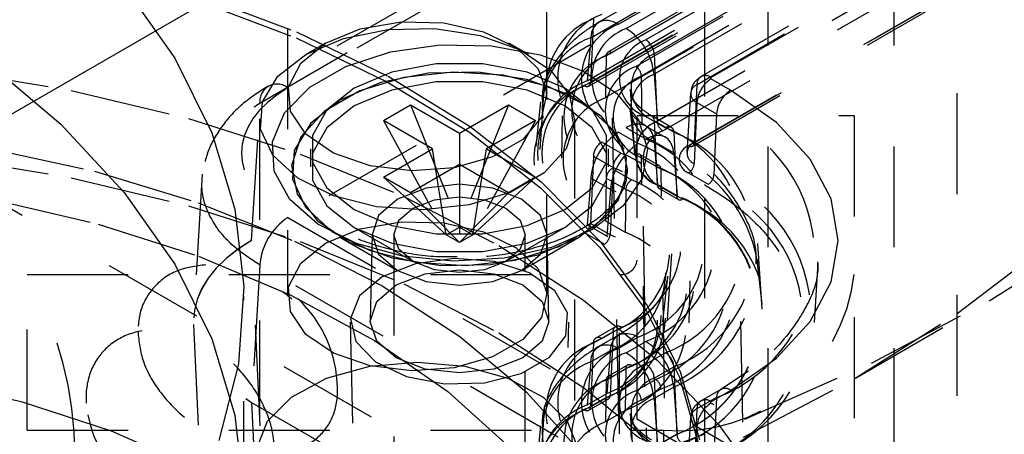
# Model space of a CAD drawing. Header units: inches. Extents: x 1907 to 2452, y -210 to -54.
# Tile 513 of 656: x 2008.011 to 2008.987, y -194.648 to -194.237. Entities that reach past the tile are written whole.
import ezdxf

# ---------------------------------------------------------------- set-up
doc = ezdxf.new("R2010")
doc.units = ezdxf.units.IN
doc.header["$LTSCALE"] = 0.5
doc.header["$MEASUREMENT"] = 0
doc.linetypes.add('HIDDEN', pattern=[0.225, 0.15, -0.075])
doc.layers.add('SID-M-H', color=4, linetype='HIDDEN')
doc.layers.add('SID-M-S', color=105, linetype='Continuous')

msp = doc.modelspace()

# ---------------------------------------------------------------- linework, layer by layer
at = {"layer": 'SID-M-H'}
for p, q in [((2015.11487, -198.53046), (1991.78034, -185.05973)), ((2008.69024, -194.71293), (2008.69024, -189.8165)), ((2008.75274, -195.46237), (2008.75274, -191.18839)), ((2008.87774, -195.46237), (2008.87774, -191.18839)), ((2008.94024, -195.8097), (2008.94024, -191.40242)), ((2011.18334, -192.6133), (2008.25719, -194.30253)), ((2011.20302, -192.61525), (2008.27687, -194.30448)), ((2008.24905, -194.31945), (2011.1752, -192.63022)), ((2011.1752, -192.7616), (2008.24081, -194.45559)), ((2010.92346, -192.88934), (2008.585, -194.23931)), ((2010.94315, -192.89129), (2008.60468, -194.24126)), ((2008.61206, -194.24552), (2010.95052, -192.89555)), ((2008.57695, -194.2546), (2010.91541, -192.90463)), ((2010.97006, -192.90683), (2008.6316, -194.2568)), ((2008.5923, -194.27258), (2010.93076, -192.92261)), ((2010.93239, -192.91912), (2008.59393, -194.26908)), ((2010.93633, -192.91951), (2008.59787, -194.26947)), ((2008.63994, -194.27075), (2010.9784, -192.92078)), ((2008.62166, -194.28321), (2010.96012, -192.93324)), ((2008.57357, -194.29724), (2010.91204, -192.94727)), ((2010.96569, -192.94277), (2008.62722, -194.29274)), ((2010.97825, -192.94091), (2008.63979, -194.29087)), ((2011.02484, -192.94316), (2008.68637, -194.29313)), ((2008.69622, -194.2941), (2011.03468, -192.94413)), ((2010.90954, -192.95226), (2008.57107, -194.30222)), ((2008.57501, -194.30261), (2010.91347, -192.95265)), ((2008.57663, -194.29934), (2010.9151, -192.94938)), ((2011.02078, -192.95134), (2008.68232, -194.30131)), ((2010.93013, -192.96415), (2008.59167, -194.31411)), ((2010.98136, -192.98763), (2008.64289, -194.33759)), ((2008.64317, -194.33742), (2010.98163, -192.98745)), ((2008.64845, -194.3469), (2010.98692, -192.99693)), ((2011.01254, -193.01172), (2008.67408, -194.36169)), ((2008.67801, -194.36208), (2011.01648, -193.01211)), ((2008.67964, -194.3588), (2011.0181, -193.00884)), ((2008.27652, -193.64528), (2008.27652, -194.51081)), ((2008.53352, -194.51081), (2008.53352, -193.64528)), ((2008.11446, -194.20392), (2008.16455, -194.27507)), ((2008.18596, -194.21157), (2008.2852, -194.24893)), ((2008.18566, -194.21745), (2008.28484, -194.25479)), ((2008.57959, -194.23591), (2008.57663, -194.29934)), ((2008.31415, -194.25994), (2008.34858, -194.24575)), ((2008.33201, -194.25531), (2008.37597, -194.24643)), ((2008.34858, -194.24575), (2008.38912, -194.23878)), ((2008.37597, -194.24643), (2008.42251, -194.24542)), ((2008.38912, -194.23878), (2008.43139, -194.23979)), ((2008.42251, -194.24542), (2008.4675, -194.25238)), ((2008.43139, -194.23979), (2008.4708, -194.24867)), ((2008.57972, -194.24477), (2008.57787, -194.24927)), ((2008.58241, -194.24126), (2008.57972, -194.24477)), ((2008.58588, -194.23885), (2008.58241, -194.24126)), ((2008.58998, -194.23762), (2008.58588, -194.23885)), ((2008.59459, -194.23762), (2008.58998, -194.23762)), ((2008.59955, -194.23885), (2008.59459, -194.23762)), ((2008.60468, -194.24126), (2008.59955, -194.23885)), ((2008.28484, -194.25479), (2008.37568, -194.29865)), ((2008.2852, -194.24893), (2008.37609, -194.29281)), ((2008.29453, -194.27127), (2008.33201, -194.25531)), ((2008.4675, -194.25238), (2008.50694, -194.26668)), ((2008.4708, -194.24867), (2008.50307, -194.26445)), ((2008.57695, -194.2546), (2008.57357, -194.29724)), ((2008.57787, -194.24927), (2008.57695, -194.2546)), ((2008.28957, -194.27982), (2008.31415, -194.25994)), ((2008.31414, -194.25995), (2008.29451, -194.27128)), ((2008.37855, -194.26866), (2008.42785, -194.26172)), ((2008.42785, -194.26172), (2008.47856, -194.26272)), ((2008.47856, -194.26272), (2008.52693, -194.27159)), ((2008.51552, -194.27128), (2008.4959, -194.25995)), ((2008.50307, -194.26445), (2008.52473, -194.28543)), ((2008.16455, -194.27507), (2008.20127, -194.3489)), ((2008.26688, -194.29291), (2008.29453, -194.27127)), ((2008.33432, -194.28302), (2008.37855, -194.26866)), ((2008.50694, -194.26668), (2008.53732, -194.28706)), ((2008.52693, -194.27159), (2008.56936, -194.28765)), ((2008.5923, -194.27258), (2008.59167, -194.31411)), ((2008.63994, -194.27075), (2008.64289, -194.33759)), ((2007.97652, -194.27693), (2008.05154, -194.34037)), ((2008.2775, -194.30322), (2008.28957, -194.27982)), ((2008.29843, -194.30373), (2008.33432, -194.28302)), ((2008.42381, -194.28066), (2008.37988, -194.2889)), ((2008.47, -194.28066), (2008.42381, -194.28066)), ((2008.51393, -194.2889), (2008.47, -194.28066)), ((2008.52473, -194.28543), (2008.53341, -194.30933)), ((2007.94058, -194.28672), (2008.06181, -194.30688)), ((2008.25149, -194.31828), (2008.26688, -194.29291)), ((2008.37988, -194.2889), (2008.34251, -194.30458)), ((2008.39187, -194.294), (2008.34795, -194.3074)), ((2008.41592, -194.28971), (2008.36903, -194.29918)), ((2008.37609, -194.29281), (2008.45735, -194.34259)), ((2008.44067, -194.28867), (2008.39187, -194.294)), ((2008.46556, -194.28864), (2008.41592, -194.28971)), ((2008.49003, -194.29188), (2008.44067, -194.28867)), ((2008.51355, -194.29606), (2008.46556, -194.28864)), ((2008.53556, -194.30335), (2008.49003, -194.29188)), ((2008.5513, -194.30458), (2008.51393, -194.2889)), ((2008.53732, -194.28706), (2008.55594, -194.31171)), ((2008.56936, -194.28765), (2008.60271, -194.30973)), ((2008.64593, -195.54132), (2008.62722, -194.29274)), ((2008.63979, -194.29087), (2008.64317, -194.33742)), ((2008.27356, -194.32927), (2008.29843, -194.30373)), ((2008.27925, -194.32762), (2008.2775, -194.30322)), ((2008.34251, -194.30458), (2008.31536, -194.32615)), ((2008.36903, -194.29918), (2008.32906, -194.31621)), ((2008.37568, -194.29865), (2008.45689, -194.34839)), ((2008.42381, -194.29834), (2008.37988, -194.30658)), ((2008.47, -194.29834), (2008.42381, -194.29834)), ((2008.51393, -194.30658), (2008.47, -194.29834)), ((2008.55561, -194.31132), (2008.51355, -194.29606)), ((2008.53088, -194.30039), (2008.5267, -194.36544)), ((2008.57321, -194.32205), (2008.53556, -194.30335)), ((2008.57845, -194.32615), (2008.5513, -194.30458)), ((2008.68232, -194.30131), (2008.67964, -194.3588)), ((2008.7157, -194.30678), (2008.69622, -194.29553)), ((2008.06181, -194.30688), (2008.17836, -194.33475)), ((2008.34795, -194.3074), (2008.31283, -194.32768)), ((2008.37988, -194.30658), (2008.34251, -194.32226)), ((2008.5513, -194.32226), (2008.51393, -194.30658)), ((2008.53341, -194.30933), (2008.52818, -194.33356)), ((2008.58802, -194.33305), (2008.55561, -194.31132)), ((2008.55594, -194.31171), (2008.56116, -194.33843)), ((2008.60271, -194.30973), (2008.62451, -194.33619)), ((2008.61617, -194.30569), (2008.62034, -194.37074)), ((2008.67606, -194.30959), (2008.67227, -194.36855)), ((2008.76102, -194.33866), (2008.7157, -194.30678)), ((2008.24081, -194.45559), (2008.24905, -194.31945)), ((2008.24975, -194.34515), (2008.25149, -194.31828)), ((2008.32906, -194.31621), (2008.29956, -194.33928)), ((2008.34251, -194.32226), (2008.31536, -194.34383)), ((2008.37146, -194.33672), (2008.39819, -194.32129)), ((2008.39819, -194.32129), (2008.4469, -194.34942)), ((2008.39819, -194.32129), (2008.4469, -194.44232)), ((2008.4469, -194.34942), (2008.49562, -194.32129)), ((2008.49562, -194.32129), (2008.4469, -194.44232)), ((2008.49562, -194.32129), (2008.52235, -194.33672)), ((2008.52736, -194.31808), (2008.52259, -194.3625)), ((2008.57845, -194.34383), (2008.5513, -194.32226)), ((2008.59964, -194.34633), (2008.57321, -194.32205)), ((2008.68232, -194.31879), (2008.67964, -194.37938)), ((2008.68232, -194.31879), (2008.7018, -194.33004)), ((2008.26155, -194.35773), (2008.27356, -194.32927)), ((2008.29463, -194.35037), (2008.27925, -194.32762)), ((2008.31283, -194.32768), (2008.28962, -194.35303)), ((2008.31536, -194.32615), (2008.30108, -194.35151)), ((2008.52818, -194.33356), (2008.5096, -194.3555)), ((2008.54876, -194.33222), (2008.54786, -194.37412)), ((2008.59273, -194.35151), (2008.57845, -194.32615)), ((2008.60789, -194.35934), (2008.58802, -194.33305)), ((2008.59814, -194.33399), (2008.6246, -195.57158)), ((2008.61606, -194.32707), (2008.62083, -194.3715)), ((2008.62302, -194.83308), (2008.62302, -194.33186)), ((2008.62302, -194.33186), (2008.83802, -194.33186)), ((2008.6316, -194.33283), (2008.65108, -194.34408)), ((2008.65699, -194.3435), (2008.6375, -194.33225)), ((2008.7018, -194.33004), (2008.69912, -194.39063)), ((2008.83802, -194.33186), (2008.83802, -194.84737)), ((2008.05154, -194.34037), (2008.11446, -194.40805)), ((2008.17836, -194.33475), (2008.28878, -194.36998)), ((2008.24877, -194.33505), (2008.24877, -194.81416)), ((2008.29956, -194.33928), (2008.28315, -194.36635)), ((2008.31536, -194.34383), (2008.30108, -194.36919)), ((2008.42018, -194.36484), (2008.37146, -194.33672)), ((2008.37146, -194.33672), (2008.43354, -194.45003)), ((2008.45735, -194.34259), (2008.52784, -194.39756)), ((2008.52235, -194.33672), (2008.46027, -194.45003)), ((2008.52235, -194.33672), (2008.47363, -194.36484)), ((2008.56116, -194.33843), (2008.5525, -194.36485)), ((2008.56127, -194.81416), (2008.56127, -194.33505)), ((2008.59273, -194.36919), (2008.57845, -194.34383)), ((2008.63154, -194.35536), (2008.61206, -194.34411)), ((2008.62451, -194.33619), (2008.63313, -194.36506)), ((2008.63174, -194.34217), (2008.63131, -194.34193)), ((2008.65123, -194.35341), (2008.63174, -194.34217)), ((2008.65942, -194.34841), (2008.63994, -194.33716)), ((2008.63994, -194.33716), (2008.64289, -194.40059)), ((2008.79469, -194.37503), (2008.76102, -194.33866)), ((2008.20127, -194.3489), (2008.22418, -194.42457)), ((2008.26181, -194.37113), (2008.24975, -194.34515)), ((2008.28962, -194.35303), (2008.28039, -194.3812)), ((2008.32197, -194.369), (2008.29463, -194.35037)), ((2008.30108, -194.35151), (2008.30108, -194.39586)), ((2008.4469, -194.34942), (2008.4469, -194.45775)), ((2008.45689, -194.34839), (2008.52734, -194.40334)), ((2008.59273, -194.39586), (2008.59273, -194.35151)), ((2008.61249, -194.37403), (2008.59964, -194.34633)), ((2008.60468, -194.34837), (2008.62417, -194.35962)), ((2008.63668, -194.35295), (2008.63154, -194.35536)), ((2008.64163, -194.35172), (2008.63668, -194.35295)), ((2008.64625, -194.35173), (2008.64163, -194.35172)), ((2008.65035, -194.35295), (2008.64625, -194.35173)), ((2008.65381, -194.35536), (2008.65035, -194.35295)), ((2008.65942, -194.34841), (2008.66238, -194.41184)), ((2007.97634, -194.3633), (2008.08492, -194.38707)), ((2008.26328, -194.387), (2008.26155, -194.35773)), ((2008.5096, -194.3555), (2008.47969, -194.37277)), ((2008.60742, -194.36929), (2008.58793, -194.35804)), ((2008.61356, -194.38453), (2008.60789, -194.35934)), ((2008.63979, -194.35745), (2008.65928, -194.3687)), ((2008.63979, -194.35745), (2008.64317, -194.40009)), ((2008.65651, -194.35888), (2008.65381, -194.35536)), ((2008.65835, -194.36338), (2008.65651, -194.35888)), ((2008.65928, -194.3687), (2008.65835, -194.36338)), ((2007.94058, -194.37327), (2008.06181, -194.39343)), ((2008.28659, -194.39389), (2008.26181, -194.37113)), ((2008.28315, -194.36635), (2008.28129, -194.39501)), ((2008.28878, -194.36998), (2008.39167, -194.41212)), ((2008.29927, -194.36484), (2008.29927, -194.38252)), ((2008.35831, -194.3815), (2008.32197, -194.369)), ((2008.37146, -194.39297), (2008.42018, -194.36484)), ((2008.43354, -194.45003), (2008.42018, -194.36484)), ((2008.47969, -194.37277), (2008.44168, -194.38349)), ((2008.46027, -194.45003), (2008.47363, -194.36484)), ((2008.47363, -194.36484), (2008.52235, -194.39297)), ((2008.5525, -194.36485), (2008.53074, -194.38862)), ((2008.57959, -194.372), (2008.57663, -194.43884)), ((2008.57959, -194.372), (2008.59908, -194.38325)), ((2008.59454, -194.38252), (2008.59454, -194.36484)), ((2008.64114, -194.38197), (2008.62166, -194.37072)), ((2008.64508, -194.38158), (2008.62559, -194.37033)), ((2008.63313, -194.36506), (2008.62794, -194.3942)), ((2008.65928, -194.3687), (2008.66266, -194.41134)), ((2008.28039, -194.3812), (2008.28595, -194.4097)), ((2008.30108, -194.37818), (2008.31536, -194.40354)), ((2008.39971, -194.38651), (2008.35831, -194.3815)), ((2008.4469, -194.38027), (2008.39819, -194.4084)), ((2008.49562, -194.4084), (2008.4469, -194.38027)), ((2008.57845, -194.40354), (2008.59273, -194.37818)), ((2008.61064, -194.40269), (2008.61249, -194.37403)), ((2008.62722, -194.37382), (2008.64671, -194.38507)), ((2008.64593, -195.6008), (2008.62722, -194.37382)), ((2008.81543, -194.41449), (2008.79469, -194.37503)), ((2008.08492, -194.38707), (2008.18775, -194.41823)), ((2008.19187, -194.39003), (2008.18329, -194.53193)), ((2008.27863, -194.41493), (2008.26328, -194.387)), ((2008.2803, -194.38662), (2008.28032, -194.38718)), ((2008.39819, -194.4084), (2008.37146, -194.39297)), ((2008.37146, -194.39297), (2008.43354, -194.45003)), ((2008.44168, -194.38349), (2008.39971, -194.38651)), ((2008.52235, -194.39297), (2008.46027, -194.45003)), ((2008.52235, -194.39297), (2008.49562, -194.4084)), ((2008.53074, -194.38862), (2008.4978, -194.40763)), ((2008.59908, -194.38325), (2008.59612, -194.45009)), ((2008.59787, -194.38445), (2008.61735, -194.3957)), ((2008.60421, -194.41602), (2008.61345, -194.38784)), ((2008.61345, -194.38784), (2008.61351, -194.38662)), ((2008.61349, -194.38718), (2008.61351, -194.38662)), ((2008.61351, -194.38662), (2008.61356, -194.38453)), ((2008.66542, -195.61205), (2008.64671, -194.38507)), ((2008.67408, -194.38868), (2008.69356, -194.39993)), ((2008.06181, -194.39343), (2008.17836, -194.4213)), ((2008.28129, -194.39501), (2008.29415, -194.42271)), ((2008.32189, -194.41143), (2008.28659, -194.39389)), ((2008.30108, -194.39586), (2008.31536, -194.42122)), ((2008.4469, -194.39996), (2008.41371, -194.40377)), ((2008.4801, -194.40377), (2008.4469, -194.39996)), ((2008.52784, -194.39756), (2008.58657, -194.45697)), ((2008.57695, -194.39373), (2008.57357, -194.44027)), ((2008.59644, -194.40498), (2008.57695, -194.39373)), ((2008.57845, -194.42122), (2008.59273, -194.39586)), ((2008.5923, -194.39398), (2008.59167, -194.43625)), ((2008.61179, -194.40523), (2008.5923, -194.39398)), ((2008.59423, -194.42975), (2008.61064, -194.40269)), ((2008.62794, -194.3942), (2008.60932, -194.42145)), ((2008.64289, -194.40059), (2008.66238, -194.41184)), ((2008.66266, -194.41134), (2008.64317, -194.40009)), ((2008.11446, -194.40805), (2008.16455, -194.47921)), ((2008.28595, -194.4097), (2008.30581, -194.43598)), ((2008.31536, -194.40354), (2008.34251, -194.42511)), ((2008.36458, -194.42218), (2008.32189, -194.41143)), ((2008.41371, -194.40377), (2008.38557, -194.41462)), ((2008.39167, -194.41212), (2008.48574, -194.46065)), ((2008.39819, -194.4084), (2008.4469, -194.45775)), ((2008.49562, -194.4084), (2008.4469, -194.45775)), ((2008.4978, -194.40763), (2008.45662, -194.42019)), ((2008.50824, -194.41462), (2008.4801, -194.40377)), ((2008.52734, -194.40334), (2008.58603, -194.4627)), ((2008.5513, -194.42511), (2008.57845, -194.40354)), ((2008.59644, -194.40498), (2008.59306, -194.45152)), ((2008.61179, -194.40523), (2008.61115, -194.4475)), ((2008.64452, -194.40386), (2008.664, -194.41511)), ((2008.66794, -194.41472), (2008.64845, -194.40347)), ((2007.98353, -194.41473), (2008.08884, -194.43937)), ((2008.17836, -194.4213), (2008.28878, -194.45653)), ((2008.18775, -194.41823), (2008.28332, -194.45631)), ((2008.30646, -194.43942), (2008.27863, -194.41493)), ((2008.31536, -194.42122), (2008.34251, -194.44279)), ((2008.41086, -194.42519), (2008.36458, -194.42218)), ((2008.38557, -194.41462), (2008.36676, -194.43087)), ((2008.40097, -194.42352), (2008.42205, -194.41539)), ((2008.45662, -194.42019), (2008.41086, -194.42519)), ((2008.42205, -194.41539), (2008.4469, -194.41253)), ((2008.4469, -194.41253), (2008.47176, -194.41539)), ((2008.47176, -194.41539), (2008.49284, -194.42352)), ((2008.52705, -194.43087), (2008.50824, -194.41462)), ((2008.5513, -194.44279), (2008.57845, -194.42122)), ((2008.60932, -194.42145), (2008.57866, -194.44479)), ((2008.581, -194.44137), (2008.60421, -194.41602)), ((2008.82243, -194.45553), (2008.81543, -194.41449)), ((2008.22418, -194.42457), (2008.23303, -194.50121)), ((2008.29415, -194.42271), (2008.32058, -194.447)), ((2008.34251, -194.42511), (2008.37988, -194.44078)), ((2008.36676, -194.43087), (2008.36016, -194.45003)), ((2008.38689, -194.43568), (2008.40097, -194.42352)), ((2008.49284, -194.42352), (2008.50692, -194.43568)), ((2008.51393, -194.44078), (2008.5513, -194.42511)), ((2008.53365, -194.45003), (2008.52705, -194.43087)), ((2008.56473, -194.45282), (2008.59423, -194.42975)), ((2008.08884, -194.43937), (2008.18811, -194.47128)), ((2008.27687, -194.43297), (2009.46519, -195.11898)), ((2008.30581, -194.43598), (2008.33821, -194.45772)), ((2008.34471, -194.45867), (2008.30646, -194.43942)), ((2008.34858, -194.44417), (2008.38912, -194.4372)), ((2008.37988, -194.44078), (2008.42381, -194.44902)), ((2008.38194, -194.45003), (2008.38689, -194.43568)), ((2008.38912, -194.4372), (2008.43139, -194.43821)), ((2008.43139, -194.43821), (2008.4708, -194.44709)), ((2008.47, -194.44902), (2008.51393, -194.44078)), ((2008.50692, -194.43568), (2008.51187, -194.45003)), ((2008.54587, -194.46165), (2008.581, -194.44137)), ((2008.59306, -194.45152), (2008.57357, -194.44027)), ((2008.59612, -194.45009), (2008.57663, -194.43884)), ((2008.59167, -194.43625), (2008.61115, -194.4475)), ((2008.31415, -194.45836), (2008.34858, -194.44417)), ((2008.32058, -194.447), (2008.35824, -194.4657)), ((2008.34249, -194.44278), (2008.40096, -194.47655)), ((2008.34251, -194.44279), (2008.37988, -194.45846)), ((2008.36016, -194.44942), (2008.35833, -194.53526)), ((2008.36016, -194.45003), (2008.36676, -194.4692)), ((2008.38194, -194.45003), (2008.38194, -194.68542)), ((2008.38689, -194.46438), (2008.38194, -194.45003)), ((2008.42381, -194.44902), (2008.47, -194.44902)), ((2008.43354, -194.45003), (2008.4469, -194.44232)), ((2008.4469, -194.45775), (2008.43354, -194.45003)), ((2008.4469, -194.44232), (2008.46027, -194.45003)), ((2008.46027, -194.45003), (2008.4469, -194.45775)), ((2008.4708, -194.44709), (2008.50307, -194.46287)), ((2008.49285, -194.47655), (2008.55132, -194.44278)), ((2008.51187, -194.45003), (2008.50692, -194.46438)), ((2008.51187, -194.68542), (2008.51187, -194.45003)), ((2008.51393, -194.45846), (2008.5513, -194.44279)), ((2008.52705, -194.4692), (2008.53365, -194.45003)), ((2008.53548, -194.53526), (2008.53365, -194.44942)), ((2008.57866, -194.44479), (2008.53823, -194.46249)), ((2008.57107, -194.44814), (2008.59056, -194.45939)), ((2008.97188, -194.51557), (2009.0787, -194.44827)), ((2008.31262, -196.03805), (2008.24085, -194.45557)), ((2008.28332, -194.45631), (2008.37024, -194.50077)), ((2008.28878, -194.45653), (2008.39167, -194.49868)), ((2008.28957, -194.47823), (2008.31415, -194.45836)), ((2008.32906, -194.45281), (2008.38556, -194.48544)), ((2008.33821, -194.45772), (2008.38027, -194.47297)), ((2008.39054, -194.47126), (2008.34471, -194.45867)), ((2008.37988, -194.45846), (2008.42381, -194.4667)), ((2008.47, -194.4667), (2008.51393, -194.45846)), ((2008.48574, -194.46065), (2008.56981, -194.51496)), ((2008.50825, -194.48544), (2008.56475, -194.45281)), ((2008.52477, -194.46985), (2008.56473, -194.45282)), ((2008.58657, -194.45697), (2008.63272, -194.51996)), ((2008.74682, -194.52362), (2008.74264, -194.45857)), ((2008.81543, -194.49656), (2008.82243, -194.45553)), ((2008.94041, -194.5281), (2009.03087, -194.45895)), ((2008.35824, -194.4657), (2008.40377, -194.47717)), ((2008.36676, -194.4692), (2008.38557, -194.48544)), ((2008.40097, -194.47655), (2008.38689, -194.46438)), ((2008.42381, -194.4667), (2008.47, -194.4667)), ((2008.47788, -194.47932), (2008.52477, -194.46985)), ((2008.53823, -194.46249), (2008.49102, -194.47324)), ((2008.50692, -194.46438), (2008.49284, -194.47655)), ((2008.50195, -194.47505), (2008.54587, -194.46165)), ((2008.50307, -194.46287), (2008.52473, -194.48385)), ((2008.50824, -194.48544), (2008.52705, -194.4692)), ((2008.58603, -194.4627), (2008.63216, -194.52566)), ((2008.65318, -194.53398), (2008.65736, -194.46893)), ((2008.16455, -194.47921), (2008.20127, -194.55304)), ((2008.18811, -194.47128), (2008.27983, -194.51)), ((2008.24905, -194.48006), (2008.24081, -194.6162)), ((2009.4105, -195.15055), (2008.24905, -194.48006)), ((2008.2775, -194.50164), (2008.28957, -194.47823)), ((2008.40317, -194.47872), (2008.37035, -194.4917)), ((2008.38027, -194.47297), (2008.42825, -194.48039)), ((2008.44054, -194.47623), (2008.39054, -194.47126)), ((2008.42205, -194.48468), (2008.40097, -194.47655)), ((2008.4419, -194.47346), (2008.40317, -194.47872)), ((2008.40377, -194.47717), (2008.45314, -194.48038)), ((2008.42825, -194.48039), (2008.47788, -194.47932)), ((2008.49102, -194.47324), (2008.44054, -194.47623)), ((2008.48131, -194.47663), (2008.4419, -194.47346)), ((2008.45314, -194.48038), (2008.50195, -194.47505)), ((2008.49284, -194.47655), (2008.47176, -194.48468)), ((2008.51607, -194.48781), (2008.48131, -194.47663)), ((2008.74209, -194.47471), (2008.74239, -194.47808)), ((2008.74686, -194.51913), (2008.74209, -194.47471)), ((2008.79875, -194.53709), (2008.80254, -194.47813)), ((2008.01831, -194.48945), (2008.60552, -194.48945)), ((2008.01831, -194.64377), (2008.01831, -194.48945)), ((2008.38427, -194.49973), (2008.41301, -194.48865)), ((2008.38557, -194.48544), (2008.41371, -194.4963)), ((2008.41301, -194.48865), (2008.4469, -194.48476)), ((2008.4469, -194.48753), (2008.42205, -194.48468)), ((2008.47176, -194.48468), (2008.4469, -194.48753)), ((2008.4469, -194.48476), (2008.4808, -194.48865)), ((2008.4801, -194.4963), (2008.50824, -194.48544)), ((2008.4808, -194.48865), (2008.50954, -194.49973)), ((2008.54149, -194.50548), (2008.51607, -194.48781)), ((2008.52473, -194.48385), (2008.53341, -194.50775)), ((2008.60552, -194.84737), (2008.60552, -194.48945)), ((2008.37035, -194.4917), (2008.34786, -194.51065)), ((2008.36507, -194.51632), (2008.38427, -194.49973)), ((2008.39167, -194.49868), (2008.48574, -194.54721)), ((2008.41371, -194.4963), (2008.4469, -194.50011)), ((2008.4469, -194.50011), (2008.4801, -194.4963)), ((2008.50954, -194.49973), (2008.52874, -194.51632)), ((2008.64862, -194.53628), (2008.65339, -194.49186)), ((2008.67456, -194.53744), (2008.67546, -194.49554)), ((2008.75783, -196.03532), (2008.72484, -194.49209)), ((2008.79469, -194.53603), (2008.81543, -194.49656)), ((2008.23303, -194.50121), (2008.22772, -194.57796)), ((2008.27925, -194.52604), (2008.2775, -194.50164)), ((2008.27983, -194.51), (2008.36261, -194.55494)), ((2008.37024, -194.50077), (2008.44724, -194.55094)), ((2008.53341, -194.50775), (2008.52818, -194.53198)), ((2008.55413, -194.52726), (2008.54149, -194.50548)), ((2008.23314, -194.71495), (2008.23314, -194.51081)), ((2008.34786, -194.51065), (2008.33875, -194.53301)), ((2008.35832, -194.53589), (2008.36507, -194.51632)), ((2008.52874, -194.51632), (2008.53549, -194.53589)), ((2008.56981, -194.51496), (2008.64281, -194.57435)), ((2008.83948, -194.59202), (2008.97208, -194.51545)), ((2008.8553, -194.57724), (2008.97188, -194.51557)), ((2008.29463, -194.54879), (2008.27925, -194.52604)), ((2008.5523, -194.5502), (2008.55413, -194.52726)), ((2008.63216, -194.52566), (2008.66506, -194.59133)), ((2008.63272, -194.51996), (2008.66564, -194.58567)), ((2008.83929, -194.59213), (2008.94041, -194.5281)), ((2008.18327, -194.53887), (2008.25524, -196.12571)), ((2008.33865, -194.53667), (2008.34346, -194.76166)), ((2008.33875, -194.53301), (2008.34425, -194.55576)), ((2008.36507, -194.55546), (2008.35832, -194.53589)), ((2008.52818, -194.53198), (2008.5096, -194.55392)), ((2008.53549, -194.53589), (2008.52874, -194.55546)), ((2008.55035, -194.76166), (2008.55516, -194.53667)), ((2008.76102, -194.57239), (2008.79469, -194.53603)), ((2008.32197, -194.56742), (2008.29463, -194.54879)), ((2008.48574, -194.54721), (2008.56981, -194.60151)), ((2008.59908, -194.54608), (2008.57959, -194.55733)), ((2008.60151, -194.54117), (2008.58202, -194.55242)), ((2008.58793, -194.55301), (2008.60742, -194.54176)), ((2008.59908, -194.54608), (2008.59612, -194.60951)), ((2008.6019, -194.55143), (2008.60536, -194.54902)), ((2008.60536, -194.54902), (2008.60947, -194.54779)), ((2008.60947, -194.54779), (2008.61408, -194.54779)), ((2008.61408, -194.54779), (2008.61904, -194.54902)), ((2008.61904, -194.54902), (2008.62417, -194.55143)), ((2008.20127, -194.55304), (2008.22418, -194.6287)), ((2008.34425, -194.55576), (2008.36361, -194.57582)), ((2008.36261, -194.55494), (2008.4352, -194.6054)), ((2008.38427, -194.57205), (2008.36507, -194.55546)), ((2008.44724, -194.55094), (2008.51321, -194.60612)), ((2008.5096, -194.55392), (2008.47969, -194.57119)), ((2008.52874, -194.55546), (2008.50954, -194.57205)), ((2008.53623, -194.57122), (2008.5523, -194.5502)), ((2008.57959, -194.55733), (2008.57663, -194.62076)), ((2008.60449, -194.54948), (2008.585, -194.56073)), ((2008.59736, -194.55944), (2008.5992, -194.55495)), ((2008.5992, -194.55495), (2008.6019, -194.55143)), ((2008.62417, -194.55143), (2008.60468, -194.56268)), ((2008.61206, -194.56694), (2008.63154, -194.55569)), ((2008.35831, -194.57992), (2008.32197, -194.56742)), ((2008.57695, -194.57602), (2008.59644, -194.56477)), ((2008.57787, -194.57069), (2008.57972, -194.5662)), ((2008.57972, -194.5662), (2008.58241, -194.56268)), ((2008.58241, -194.56268), (2008.58588, -194.56027)), ((2008.58588, -194.56027), (2008.58998, -194.55904)), ((2008.58998, -194.55904), (2008.59459, -194.55904)), ((2008.59644, -194.56477), (2008.59306, -194.60741)), ((2008.59459, -194.55904), (2008.59955, -194.56027)), ((2008.59644, -194.56477), (2008.59736, -194.55944)), ((2008.59955, -194.56027), (2008.60468, -194.56268)), ((2008.65108, -194.56697), (2008.6316, -194.57822)), ((2008.22772, -194.57796), (2008.2083, -194.65395)), ((2008.358, -194.58042), (2008.40502, -194.57633)), ((2008.36361, -194.57582), (2008.39422, -194.5905)), ((2008.41301, -194.58314), (2008.38427, -194.57205)), ((2008.40502, -194.57633), (2008.45203, -194.58042)), ((2008.47969, -194.57119), (2008.44168, -194.58191)), ((2008.50954, -194.57205), (2008.4808, -194.58314)), ((2008.50809, -194.58746), (2008.53623, -194.57122)), ((2008.57695, -194.57602), (2008.57357, -194.61866)), ((2008.57695, -194.57602), (2008.57787, -194.57069)), ((2008.64281, -194.57435), (2008.70383, -194.6381)), ((2008.7157, -194.60427), (2008.76102, -194.57239)), ((2008.72985, -194.63281), (2008.8553, -194.57724)), ((2008.31517, -194.59233), (2008.358, -194.58042)), ((2008.39971, -194.58493), (2008.35831, -194.57992)), ((2008.44168, -194.58191), (2008.39971, -194.58493)), ((2008.4469, -194.58703), (2008.41301, -194.58314)), ((2008.4808, -194.58314), (2008.4469, -194.58703)), ((2008.45203, -194.58042), (2008.49487, -194.59233)), ((2008.47169, -194.59674), (2008.50809, -194.58746)), ((2008.5923, -194.594), (2008.61179, -194.58275)), ((2008.61342, -194.57925), (2008.59393, -194.5905)), ((2008.61735, -194.57964), (2008.59787, -194.59089)), ((2008.61179, -194.58275), (2008.61115, -194.62428)), ((2008.63994, -194.59217), (2008.65942, -194.58092)), ((2008.65942, -194.58092), (2008.66238, -194.64776)), ((2008.66564, -194.58567), (2008.68487, -194.65316)), ((2008.73334, -194.58522), (2008.70586, -194.6033)), ((2007.91713, -194.59376), (2008.01236, -194.61543)), ((2008.28032, -194.611), (2008.31517, -194.59233)), ((2008.39422, -194.5905), (2008.43195, -194.5978)), ((2008.43195, -194.5978), (2008.47169, -194.59674)), ((2008.49487, -194.59233), (2008.52972, -194.611)), ((2008.5923, -194.594), (2008.59167, -194.63553)), ((2008.62166, -194.60463), (2008.64114, -194.59338)), ((2008.63994, -194.59217), (2008.64289, -194.65901)), ((2008.66506, -194.59133), (2008.68427, -194.65878)), ((2008.72837, -194.65051), (2008.83929, -194.59213)), ((2008.4352, -194.6054), (2008.4965, -194.66063)), ((2008.51321, -194.60612), (2008.56718, -194.66548)), ((2008.56981, -194.60151), (2008.64281, -194.66091)), ((2008.57357, -194.61866), (2008.59306, -194.60741)), ((2008.64671, -194.60291), (2008.62722, -194.61416)), ((2008.65928, -194.60104), (2008.63979, -194.61229)), ((2008.67004, -196.15984), (2008.64671, -194.60291)), ((2008.65928, -194.60104), (2008.66266, -194.64759)), ((2008.70586, -194.6033), (2008.68637, -194.61455)), ((2008.69622, -194.61552), (2008.7157, -194.60427)), ((2008.01236, -194.61543), (2008.10158, -194.6444)), ((2008.24081, -194.6162), (2009.28847, -195.221)), ((2008.24085, -194.61622), (2008.31262, -196.19871)), ((2008.25654, -194.63477), (2008.28032, -194.611)), ((2008.52972, -194.611), (2008.55349, -194.63477)), ((2008.59056, -194.6124), (2008.57107, -194.62364)), ((2008.57501, -194.62403), (2008.5945, -194.61279)), ((2008.57663, -194.62076), (2008.59612, -194.60951)), ((2008.65055, -196.17109), (2008.62722, -194.61416)), ((2008.63979, -194.61229), (2008.64317, -194.65884)), ((2008.7018, -194.61148), (2008.68232, -194.62273)), ((2009.39219, -195.01873), (2008.69622, -194.61695)), ((2008.7018, -194.61148), (2008.69912, -194.66897)), ((2008.53088, -194.62181), (2008.5267, -194.68686)), ((2008.61115, -194.62428), (2008.59167, -194.63553)), ((2008.61617, -194.62712), (2008.62034, -194.69216)), ((2008.68232, -194.62273), (2008.67964, -194.68022)), ((2008.22418, -194.6287), (2008.23303, -194.70534)), ((2008.24596, -194.66153), (2008.25654, -194.63477)), ((2008.55349, -194.63477), (2008.56407, -194.66153)), ((2008.59649, -194.68185), (2008.72985, -194.63281)), ((2008.67606, -194.63101), (2008.67227, -194.68997)), ((2008.01831, -194.64377), (2008.64902, -194.64377)), ((2008.10158, -194.6444), (2008.18315, -194.6801)), ((2008.52736, -194.6395), (2008.52259, -194.68392)), ((2008.64902, -194.64377), (2008.64902, -195.00169)), ((2008.68232, -194.64021), (2008.67964, -194.7008)), ((2008.68232, -194.64021), (2009.37829, -195.04198)), ((2008.70383, -194.6381), (2008.75211, -194.70538)), ((2008.66238, -194.64776), (2008.64289, -194.65901)), ((2008.64317, -194.65884), (2008.66266, -194.64759))]:
    msp.add_line(p, q, dxfattribs=at)
for centre, radius, start, end in [((2008.60541, -194.30395), 0.07278, 110.78342, 249.21658), ((2008.61193, -194.29482), 0.06763, 110.78342, 249.21658), ((2008.62501, -194.29482), 0.05728, 110.78342, 249.21658), ((2008.63077, -194.29482), 0.05273, 110.78342, 249.21658), ((2008.57892, -194.29694), 0.06117, 5.689, 57.19914), ((2008.60335, -194.32416), 0.07441, 110.78342, 249.21658), ((2008.64603, -194.29482), 0.04067, 110.78342, 249.21658), ((2008.62171, -194.27217), 0.01828, 4.46649, 57.26592), ((2008.61534, -194.33328), 0.06493, 110.78342, 249.21658), ((2008.61969, -194.32696), 0.06149, 110.78342, 249.21658), ((2008.59619, -194.27226), 0.0039, 125.35847, 184.60773), ((2008.59558, -194.27249), 0.00378, 52.81791, 115.87163), ((2008.65254, -194.30395), 0.03552, 110.78342, 249.21658), ((2008.63826, -194.32696), 0.0468, 110.78342, 249.21658), ((2008.61511, -194.29342), 0.01213, 3.22965, 57.34774), ((2008.64261, -194.33328), 0.04337, 110.78342, 249.21658), ((2008.65242, -194.32416), 0.03561, 110.78342, 249.21658), ((2008.69078, -194.30062), 0.00849, 50.14275, 184.67448), ((2008.69649, -194.29482), 0.000765, 110.78342, 249.21658), ((2008.26599, -194.31761), 0.01704, 50.34513, 186.2024), ((2008.59876, -194.37518), 0.07804, 110.78342, 249.21658), ((2008.60071, -194.36875), 0.07649, 110.78342, 249.21658), ((2008.6031, -194.36909), 0.0746, 110.78342, 249.21658), ((2008.57336, -194.29919), 0.0038, 232.95922, 295.73033), ((2008.57286, -194.29951), 0.00378, 304.71504, 2.52078), ((2008.68563, -194.31005), 0.00935, 110.78342, 249.21658), ((2008.71269, -194.32116), 0.03047, 122.73408, 175.53351), ((2008.61484, -194.37518), 0.06532, 110.78342, 249.21658), ((2008.73218, -194.33241), 0.03047, 122.73408, 175.53351), ((2008.63486, -194.33674), 0.00509, 355.32552, 129.85725), ((2008.64839, -194.47076), 0.15052, 290.78342, 69.21658), ((2008.62363, -194.36015), 0.01977, 67.14316, 125.81852), ((2008.65485, -194.36909), 0.03369, 110.78342, 249.21658), ((2008.65506, -194.36875), 0.03352, 110.78342, 249.21658), ((2008.62147, -194.35734), 0.01832, 359.64951, 55.89625), ((2008.65504, -194.33664), 0.01219, 184.46649, 237.26592), ((2008.65451, -194.34863), 0.0057, 64.26967, 127.04078), ((2008.60879, -194.45553), 0.1192, 290.78342, 69.21658), ((2008.65376, -194.34816), 0.00567, 357.47922, 55.28496), ((2008.63782, -194.39979), 0.06117, 122.80086, 174.311), ((2008.65919, -194.37518), 0.03026, 110.78342, 249.21658), ((2008.6153, -194.46467), 0.12435, 290.78342, 69.21658), ((2008.59781, -194.37342), 0.01828, 122.73408, 175.53351), ((2008.65731, -194.41104), 0.06117, 122.80086, 174.311), ((2008.58777, -194.45553), 0.10258, 290.78342, 69.21658), ((2008.59353, -194.45553), 0.10713, 290.78342, 69.21658), ((2008.6792, -194.37518), 0.01444, 110.78342, 249.21658), ((2008.68354, -194.36909), 0.011, 110.78342, 249.21658), ((2008.67625, -194.35908), 0.0034, 230.14275, 4.67448), ((2008.6173, -194.38467), 0.01828, 122.73408, 175.53351), ((2008.57469, -194.45553), 0.09223, 290.78342, 69.21658), ((2008.62394, -194.37373), 0.00378, 64.12837, 127.18209), ((2008.62334, -194.37351), 0.0039, 355.39227, 54.64153), ((2008.59741, -194.50238), 0.1473, 10.82728, 65.16358), ((2008.64343, -194.38498), 0.00378, 64.12837, 127.18209), ((2008.60103, -194.48767), 0.11306, 290.78342, 69.21658), ((2008.64282, -194.38476), 0.0039, 355.39227, 54.64153), ((2008.66749, -194.37843), 0.01219, 302.73408, 355.53351), ((2008.60441, -194.39467), 0.01213, 122.65226, 176.77035), ((2008.56817, -194.46467), 0.08708, 290.78342, 69.21658), ((2008.60537, -194.49399), 0.1165, 290.78342, 69.21658), ((2008.68697, -194.38968), 0.01219, 302.73408, 355.53351), ((2008.6463, -194.5298), 0.14886, 290.78342, 69.21658), ((2008.6239, -194.40592), 0.01213, 122.65226, 176.77035), ((2008.58245, -194.48767), 0.09837, 290.78342, 69.21658), ((2008.64667, -194.40076), 0.00378, 177.47922, 235.28496), ((2008.64196, -194.53589), 0.14543, 290.78342, 69.21658), ((2008.56611, -194.48487), 0.08546, 290.78342, 69.21658), ((2008.5781, -194.49399), 0.09493, 290.78342, 69.21658), ((2008.64615, -194.40032), 0.0039, 245.2021, 306.10836), ((2008.61761, -194.5298), 0.12617, 290.78342, 69.21658), ((2008.66616, -194.412), 0.00378, 177.47922, 235.28496), ((2008.61782, -194.52946), 0.12634, 290.78342, 69.21658), ((2008.66564, -194.41157), 0.0039, 245.2021, 306.10836), ((2008.62195, -194.53589), 0.12961, 290.78342, 69.21658), ((2008.30971, -194.48414), 0.0608, 122.6951, 176.15006), ((2008.56448, -194.43789), 0.01219, 302.73408, 355.53351), ((2008.58397, -194.44914), 0.01219, 302.73408, 355.53351), ((2008.56348, -194.52946), 0.08337, 290.78342, 69.21658), ((2008.56587, -194.5298), 0.08526, 290.78342, 69.21658), ((2008.57761, -194.53589), 0.09454, 290.78342, 69.21658), ((2008.56152, -194.53589), 0.08183, 290.78342, 69.21658), ((2008.20098, -194.60434), 0.125, 1.00493, 92.50266), ((2008.60698, -194.47337), 0.01614, 264.81742, 353.64866), ((2008.60456, -194.47449), 0.13788, 293.38301, 358.50855), ((2007.70385, -194.66841), 0.36181, 330.35534, 29.64466), ((2008.66476, -194.47016), 0.17432, 264.81742, 353.64866), ((2008.60474, -194.54583), 0.00567, 124.71504, 182.52078), ((2008.60397, -194.54649), 0.00585, 53.89164, 114.7979), ((2008.60541, -194.62538), 0.07278, 110.78342, 249.21658), ((2008.61193, -194.61624), 0.06763, 110.78342, 249.21658), ((2008.58525, -194.55708), 0.00567, 124.71504, 182.52078), ((2008.5845, -194.55756), 0.0057, 52.95922, 115.73033), ((2008.59841, -194.60711), 0.06117, 5.689, 57.19914), ((2008.62501, -194.61624), 0.05728, 110.78342, 249.21658), ((2008.63077, -194.61624), 0.05273, 110.78342, 249.21658), ((2008.57892, -194.61836), 0.06117, 5.689, 57.19914), ((2008.6412, -194.58234), 0.01828, 4.46649, 57.26592), ((2008.60335, -194.64558), 0.07441, 110.78342, 249.21658), ((2008.64603, -194.61624), 0.04067, 110.78342, 249.21658), ((2008.62171, -194.59359), 0.01828, 4.46649, 57.26592), ((2008.61567, -194.58243), 0.0039, 125.35847, 184.60773), ((2008.61507, -194.58266), 0.00378, 52.81791, 115.87163), ((2008.61534, -194.6547), 0.06493, 110.78342, 249.21658), ((2008.61969, -194.64838), 0.06149, 110.78342, 249.21658), ((2008.59619, -194.59368), 0.0039, 125.35847, 184.60773), ((2008.59558, -194.59391), 0.00378, 52.81791, 115.87163), ((2008.65254, -194.62538), 0.03552, 110.78342, 249.21658), ((2008.6346, -194.60359), 0.01213, 3.22965, 57.34774), ((2008.63826, -194.64838), 0.0468, 110.78342, 249.21658), ((2008.61511, -194.61484), 0.01213, 3.22965, 57.34774), ((2008.71026, -194.61079), 0.00849, 50.14275, 184.67448), ((2008.59285, -194.60936), 0.0038, 232.95922, 295.73033), ((2008.59234, -194.60968), 0.00378, 304.71504, 2.52078), ((2008.64261, -194.6547), 0.04337, 110.78342, 249.21658), ((2008.65242, -194.64558), 0.03561, 110.78342, 249.21658), ((2008.69078, -194.62204), 0.00849, 50.14275, 184.67448), ((2008.71269, -194.64258), 0.03047, 122.73408, 175.53351), ((2008.69649, -194.61624), 0.000765, 110.78342, 249.21658), ((2008.59876, -194.6966), 0.07804, 110.78342, 249.21658), ((2008.60071, -194.69017), 0.07649, 110.78342, 249.21658), ((2008.6031, -194.69051), 0.0746, 110.78342, 249.21658), ((2008.57336, -194.62061), 0.0038, 232.95922, 295.73033), ((2008.57286, -194.62093), 0.00378, 304.71504, 2.52078), ((2008.68563, -194.63147), 0.00935, 110.78342, 249.21658), ((2008.20098, -194.60434), 0.125, 191.1655, 270.32701), ((2008.61484, -194.6966), 0.06532, 110.78342, 249.21658), ((2007.70385, -194.82273), 0.36181, 330.35534, 29.64466), ((2008.67453, -194.64681), 0.01219, 184.46649, 237.26592)]:
    msp.add_arc(centre, radius, start, end, dxfattribs=at)
for centre, major_axis, ratio, start_param, end_param in [((2008.38843, -194.36873), (0.15767, 0), 0.576585, 2.356803, 3.926382), ((2008.38026, -194.53589), (0.19709, 0), 0.576585, 2.356803, 3.926382), ((2008.38019, -194.53589), (0.19699, 0), 0.576892, 2.356537, 3.926648)]:
    msp.add_ellipse(centre, major_axis=major_axis, ratio=ratio, start_param=start_param, end_param=end_param, dxfattribs=at)
for points, knots in [([(2008.585, -194.23931), (2008.57864, -194.24334), (2008.56197, -194.25388), (2008.54223, -194.27565), (2008.52927, -194.29924), (2008.52885, -194.31388), (2008.52873, -194.31804)], [0, 0, 0, 0, 0.211493, 0.5541, 0.873097, 1, 1, 1, 1]), ([(2008.68637, -194.29313), (2008.6844, -194.29456), (2008.68049, -194.2974), (2008.67692, -194.30342), (2008.67648, -194.3077), (2008.67629, -194.30959)], [0, 0, 0, 0, 0.362434, 0.71773, 1, 1, 1, 1]), ([(2008.25718, -194.30254), (2008.24806, -194.3085), (2008.22964, -194.32055), (2008.20948, -194.34343), (2008.1955, -194.36868), (2008.19287, -194.38641), (2008.19156, -194.39531)], [0, 0, 0, 0, 0.2443158, 0.4935688, 0.7460125, 1, 1, 1, 1]), ([(2008.6375, -194.33225), (2008.6342, -194.3301), (2008.62494, -194.32406), (2008.61729, -194.31452), (2008.61725, -194.30842), (2008.61724, -194.30617)], [0, 0, 0, 0, 0.259478, 0.726544, 1, 1, 1, 1]), ([(2008.24905, -194.48006), (2008.24013, -194.47419), (2008.22253, -194.4626), (2008.19901, -194.43579), (2008.18646, -194.39926), (2008.19901, -194.36289), (2008.22253, -194.33648), (2008.24013, -194.32517), (2008.24905, -194.31945)], [0, 0, 0, 0, 0.13042, 0.257409, 0.5, 0.742588, 0.869577, 1, 1, 1, 1]), ([(2008.63174, -194.34217), (2008.62892, -194.34036), (2008.62125, -194.33547), (2008.61611, -194.32836), (2008.61615, -194.32764), (2008.61617, -194.32729)], [0, 0, 0, 0, 0.228296, 0.619922, 1, 1, 1, 1]), ([(2008.74099, -194.47912), (2008.74105, -194.47437), (2008.74128, -194.45674), (2008.72884, -194.42739), (2008.70529, -194.39372), (2008.67759, -194.36956), (2008.65762, -194.35733), (2008.65123, -194.35341)], [0, 0, 0, 0, 0.093528, 0.347877, 0.604729, 0.873372, 1, 1, 1, 1]), ([(2008.44448, -194.47182), (2008.43764, -194.47196), (2008.41557, -194.4724), (2008.37939, -194.46585), (2008.3403, -194.45309), (2008.30931, -194.43517), (2008.28943, -194.41464), (2008.2807, -194.39873), (2008.28131, -194.39), (2008.28146, -194.38776)], [0, 0, 0, 0, 0.078441, 0.253302, 0.427129, 0.599215, 0.769686, 0.940913, 1, 1, 1, 1]), ([(2008.6123, -194.38501), (2008.61251, -194.38863), (2008.61309, -194.39866), (2008.60358, -194.41569), (2008.58731, -194.43233), (2008.57345, -194.44094), (2008.56882, -194.44382)], [0, 0, 0, 0, 0.187754, 0.519238, 0.839166, 1, 1, 1, 1]), ([(2008.68963, -194.40032), (2008.69712, -194.40492), (2008.71892, -194.4183), (2008.74796, -194.44381), (2008.77125, -194.47682), (2008.78275, -194.50537), (2008.78197, -194.52256), (2008.78172, -194.52808)], [0, 0, 0, 0, 0.130652, 0.38021, 0.630019, 0.881038, 1, 1, 1, 1]), ([(2008.56882, -194.44382), (2008.56331, -194.44675), (2008.54714, -194.45538), (2008.51397, -194.46593), (2008.47648, -194.47257), (2008.45289, -194.47202), (2008.44448, -194.47182)], [0, 0, 0, 0, 0.16772, 0.492228, 0.819061, 1, 1, 1, 1]), ([(2008.19555, -194.47977), (2008.18549, -194.48112), (2008.16492, -194.48388), (2008.14197, -194.50159), (2008.12967, -194.52358), (2008.12847, -194.53959), (2008.12801, -194.54576)], [0, 0, 0, 0, 0.269988, 0.552116, 0.827486, 1, 1, 1, 1]), ([(2008.80171, -194.47688), (2008.80188, -194.47906), (2008.80294, -194.49307), (2008.79334, -194.51882), (2008.77085, -194.55283), (2008.74882, -194.5751), (2008.73397, -194.58481), (2008.73334, -194.58522)], [0, 0, 0, 0, 0.058447, 0.374966, 0.685552, 0.98679, 1, 1, 1, 1]), ([(2008.65344, -194.49117), (2008.65225, -194.49702), (2008.64999, -194.50817), (2008.63489, -194.52804), (2008.61746, -194.54182), (2008.60606, -194.54855), (2008.60449, -194.54948)], [0, 0, 0, 0, 0.340003, 0.64786, 0.951303, 1, 1, 1, 1]), ([(2008.12801, -194.54576), (2008.12911, -194.55577), (2008.13133, -194.57579), (2008.14844, -194.60581), (2008.17349, -194.63211), (2008.20493, -194.65251), (2008.23909, -194.66468), (2008.27198, -194.66686), (2008.29951, -194.65836), (2008.31852, -194.63998), (2008.3272, -194.61401), (2008.32529, -194.5835), (2008.31318, -194.55209), (2008.29446, -194.52439), (2008.27778, -194.5114), (2008.27053, -194.50575)], [0, 0, 0, 0, 0.076554, 0.153073, 0.230348, 0.309561, 0.390514, 0.472343, 0.553864, 0.633951, 0.711998, 0.788354, 0.86421, 0.940964, 1, 1, 1, 1]), ([(2008.26387, -194.66671), (2008.26285, -194.67646), (2008.26083, -194.69595), (2008.24485, -194.71705), (2008.22109, -194.72896), (2008.19149, -194.73034), (2008.15993, -194.7219), (2008.12967, -194.705), (2008.10369, -194.68129), (2008.08474, -194.65264), (2008.07535, -194.62154), (2008.07727, -194.5913), (2008.0907, -194.5658), (2008.11389, -194.54867), (2008.1434, -194.54228), (2008.17517, -194.54713), (2008.20557, -194.56214), (2008.23188, -194.58542), (2008.25166, -194.61449), (2008.26231, -194.64296), (2008.26342, -194.65987), (2008.26387, -194.66671)], [0, 0, 0, 0, 0.055458, 0.11094, 0.16584, 0.219208, 0.271112, 0.32234, 0.373973, 0.426856, 0.481262, 0.536827, 0.592742, 0.648038, 0.701938, 0.754261, 0.805594, 0.856981, 0.909395, 0.963315, 1, 1, 1, 1]), ([(2008.585, -194.56073), (2008.57864, -194.56476), (2008.56197, -194.5753), (2008.54223, -194.59707), (2008.52927, -194.62066), (2008.52885, -194.6353), (2008.52873, -194.63946)], [0, 0, 0, 0, 0.211493, 0.5541, 0.873097, 1, 1, 1, 1]), ([(2008.68637, -194.61455), (2008.6844, -194.61598), (2008.68049, -194.61882), (2008.67692, -194.62484), (2008.67648, -194.62912), (2008.67629, -194.63101)], [0, 0, 0, 0, 0.362434, 0.71773, 1, 1, 1, 1]), ([(2008.6375, -194.65367), (2008.6342, -194.65152), (2008.62494, -194.64548), (2008.61729, -194.63594), (2008.61725, -194.62984), (2008.61724, -194.62759)], [0, 0, 0, 0, 0.259478, 0.726544, 1, 1, 1, 1])]:
    msp.add_open_spline(points, degree=3, knots=knots, dxfattribs=at)
at = {"layer": 'SID-M-S'}
msp.add_line((2002.03339, -197.77618), (2015.11487, -190.22441), dxfattribs=at)

doc.saveas('drawing.dxf')
